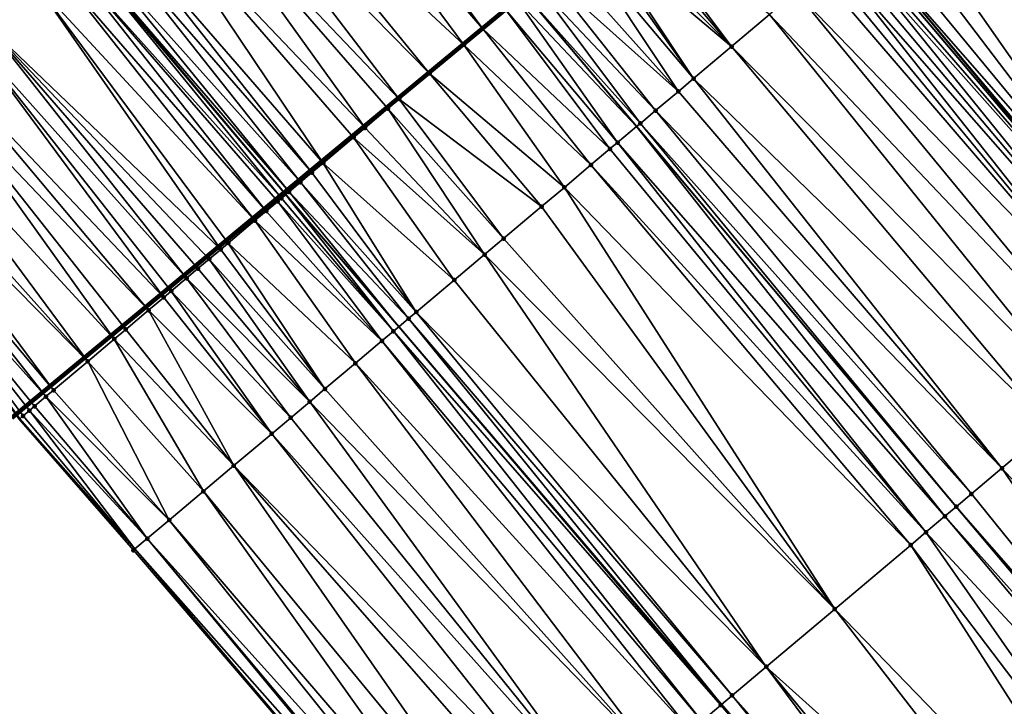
# Model space of a CAD drawing. Header units: feet. Extents: x 2004186 to 2014793, y 836912 to 864902.
# Tile 427 of 656: x 2008444 to 2008484, y 850700 to 850728. Entities that reach past the tile are written whole.
import ezdxf

# ---------------------------------------------------------------- set-up
doc = ezdxf.new("R2010")
doc.units = ezdxf.units.FT
doc.header["$LTSCALE"] = 100
doc.header["$MEASUREMENT"] = 0
for name, color, linetype, lineweight in [('EP_Travel Lane', 5, 'Continuous', 40), ('GPL_Skip Line', 2, 'Continuous', 40), ('Notes', 4, 'Continuous', 0), ('Road Shots', 4, 'Continuous', 200), ('Road X-Section', 30, 'Continuous', 13)]:
    doc.layers.add(name, color=color, linetype=linetype, lineweight=lineweight)
doc.layers.add('I-77 SB_MM21-27-Surface-Border', color=7, linetype='Continuous')
doc.layers.add('I-77 SB_MM21-27-Surface-TIN', color=7, linetype='Continuous')

msp = doc.modelspace()

# ---------------------------------------------------------------- linework, layer by layer
at = {"layer": 'EP_Travel Lane'}
for points in [[(2008568.118986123, 850623.7348410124, 429.1415845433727), (2008555.294258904, 850639.0818062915, 429.2037118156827), (2008542.469565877, 850654.4287306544, 429.2802921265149), (2008529.644889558, 850669.7756350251, 429.3639603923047), (2008516.753164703, 850685.055972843, 429.4279458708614), (2008503.828511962, 850700.3188224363, 429.4788442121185), (2008490.903844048, 850715.5816899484, 429.521387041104), (2008477.979187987, 850730.8445434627, 429.5704677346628), (2008473.453673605, 850736.190181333, 429.6158639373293), (2008465.086452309, 850746.137184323, 429.6567530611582), (2008452.212257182, 850761.4421049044, 429.7890533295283), (2008439.338012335, 850776.7470845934, 429.9015723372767), (2008426.463593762, 850792.0522708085, 429.9449646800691), (2008413.589155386, 850807.3574805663, 429.9805271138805), (2008400.714743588, 850822.6626587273, 430.0266444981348), (2008387.84048668, 850837.9676527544, 430.1343618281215), (2008374.966166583, 850853.2727219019, 430.2169492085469), (2008362.094942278, 850868.5743396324, 430.3061332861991), (2008349.220727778, 850883.879586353, 430.3722083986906), (2008336.346591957, 850899.1847395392, 430.4671783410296), (2008323.472519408, 850914.4898175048, 430.5854128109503), (2008310.598384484, 850929.7949696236, 430.6807183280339)], [(2008454.918006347, 850720.5859366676, 429.6400841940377), (2008446.558583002, 850730.539610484, 429.6601852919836), (2008433.699792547, 850745.8574395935, 429.8041870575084), (2008420.840905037, 850761.1753843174, 429.9095432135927), (2008407.981790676, 850776.4935992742, 429.9245869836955), (2008395.12271548, 850791.8117675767, 429.955176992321), (2008382.263734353, 850807.1298238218, 430.0232464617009), (2008369.404801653, 850822.4478223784, 430.1106108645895), (2008356.545910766, 850837.7657711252, 430.2146220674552), (2008343.670067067, 850853.0759544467, 430.3157493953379), (2008330.792895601, 850868.3787609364, 430.3733076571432), (2008317.915770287, 850883.6815125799, 430.4478280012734), (2008305.038722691, 850898.9841718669, 430.5508723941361), (2008292.161601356, 850914.2869187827, 430.6268479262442), (2008279.284497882, 850929.5896444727, 430.7093854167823)], [(2008527.697784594, 850615.8294340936, 428.97344328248), (2008514.753793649, 850631.0755985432, 429.0991337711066), (2008501.809581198, 850646.3220238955, 429.131915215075), (2008488.632730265, 850661.3927409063, 429.1752030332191), (2008475.369676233, 850676.3709451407, 429.190805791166), (2008462.106707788, 850691.3490527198, 429.2525368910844), (2008448.843834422, 850706.3270529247, 429.3657356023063), (2008444.203606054, 850711.5673458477, 429.394913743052)]]:
    msp.add_polyline3d(points, dxfattribs=at)
at = {"layer": 'GPL_Skip Line'}
for points in [[(2008559.222522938, 850616.2376480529, 429.309631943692), (2008546.335201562, 850631.5319010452, 429.3652963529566), (2008533.447902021, 850646.8261281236, 429.4301563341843), (2008520.560592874, 850662.1203666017, 429.4909709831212), (2008507.680393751, 850677.4203721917, 429.5933693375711), (2008494.802766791, 850692.7230310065, 429.5796667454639), (2008481.925319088, 850708.025476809, 429.6657487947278), (2008469.047878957, 850723.3279136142, 429.7560456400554), (2008464.539636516, 850728.6850811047, 429.7884022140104), (2008456.168581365, 850738.628806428, 429.8391217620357), (2008443.288512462, 850753.9286539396, 429.9965433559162), (2008430.408320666, 850769.228647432, 430.1051054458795), (2008417.527927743, 850784.5288798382, 430.1337043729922), (2008404.647548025, 850799.8290965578, 430.1675532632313), (2008391.767224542, 850815.1292464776, 430.2237599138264), (2008378.886953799, 850830.429333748, 430.3009351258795), (2008366.006698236, 850845.7294029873, 430.3841450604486), (2008353.131042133, 850861.0333499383, 430.4661704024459), (2008340.256818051, 850876.3386080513, 430.5287249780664), (2008327.38275673, 850891.6436726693, 430.6510746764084), (2008314.508658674, 850906.948780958, 430.7599288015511), (2008301.634466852, 850922.2540007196, 430.8343349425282), (2008288.760262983, 850937.5592348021, 430.9043157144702)], [(2008537.109924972, 850623.7591849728, 429.2130832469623), (2008524.264419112, 850639.0886550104, 429.2724444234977), (2008511.418972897, 850654.4180538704, 429.3569865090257), (2008498.460989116, 850669.662586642, 429.4265368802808), (2008485.462920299, 850684.863777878, 429.4436608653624), (2008472.464926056, 850700.0648818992, 429.5018504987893), (2008459.466996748, 850715.2659099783, 429.5958897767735), (2008454.918006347, 850720.5859366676, 429.6400841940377)]]:
    msp.add_polyline3d(points, dxfattribs=at)
at = {"layer": 'I-77 SB_MM21-27-Surface-Border', "color": 3, "linetype": 'ByBlock', "lineweight": -2}
for points in [[(2008313.265456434, 850932.0397088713, 430.4462198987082), (2008325.680614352, 850916.3481111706, 430.4180374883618), (2008337.942627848, 850900.5278790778, 430.3563393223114), (2008351.581735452, 850885.8667898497, 430.1532137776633), (2008364.149939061, 850870.3039439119, 430.1222538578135), (2008377.327920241, 850855.2619752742, 430.015648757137), (2008389.749330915, 850839.5753036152, 429.9965065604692), (2008402.629557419, 850824.2752688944, 429.9017488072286), (2008415.509854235, 850808.9751506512, 429.8349345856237), (2008428.84914825, 850794.0614539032, 429.7645857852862), (2008441.270611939, 850778.3747192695, 429.7665534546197), (2008453.844923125, 850762.8169718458, 429.7070570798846), (2008467.183865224, 850747.9036931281, 429.4968168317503), (2008475.55493039, 850737.959955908, 429.4500846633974), (2008479.759126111, 850732.3428559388, 429.4488684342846), (2008491.259615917, 850715.881105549, 429.5149833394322), (2008505.667329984, 850701.8664038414, 429.4340807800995), (2008516.843473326, 850685.1319749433, 429.4266296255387), (2008530.043520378, 850670.1115403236, 429.3620999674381), (2008542.884883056, 850654.7786933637, 429.2790402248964), (2008555.722484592, 850639.4426681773, 429.1978654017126), (2008568.178277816, 850623.78480283, 429.1413460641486)], [(2008527.59071015, 850615.7392246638, 428.9704999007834), (2008514.600691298, 850630.946596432, 429.0979360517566), (2008501.664380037, 850646.1996936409, 429.1277883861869), (2008488.226903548, 850661.0512531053, 429.1677871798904), (2008474.878458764, 850675.9575898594, 429.1857798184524), (2008461.798098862, 850691.0893898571, 429.2414532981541), (2008448.780580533, 850706.2738255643, 429.3650213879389), (2008444.182241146, 850711.5493623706, 429.3944395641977), (2008436.583452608, 850722.1429721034, 429.4927287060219), (2008425.998481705, 850739.3747940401, 429.6771073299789), (2008416.484405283, 850757.5083837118, 429.8139452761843), (2008405.593145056, 850774.4829372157, 429.8849395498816), (2008392.55973734, 850789.6543811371, 429.9084286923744), (2008379.679431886, 850804.9545096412, 429.9717970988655), (2008366.95222463, 850820.3833275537, 430.0734191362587), (2008354.225158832, 850835.8119774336, 430.2312749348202), (2008342.110780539, 850851.7643783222, 430.3087367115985), (2008330.001785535, 850867.7133945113, 430.3576592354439), (2008317.145100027, 850883.033301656, 430.4390062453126), (2008303.488193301, 850897.6800516, 430.5276311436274), (2008290.613956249, 850912.9853251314, 430.585426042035), (2008277.739760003, 850928.2905501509, 430.6582145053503)]]:
    msp.add_polyline3d(points, dxfattribs=at)
at = {"layer": 'I-77 SB_MM21-27-Surface-TIN', "color": 128, "linetype": 'ByBlock', "lineweight": -2}
for points in [[(2008431.353862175, 850743.8825540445, 429.8003826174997), (2008442.85685769, 850727.4235392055, 429.6209882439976), (2008444.845969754, 850729.0978848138, 429.6551447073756)], [(2008462.856572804, 850727.2682901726, 429.771868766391), (2008455.09755422, 850737.7271962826, 429.8339279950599), (2008454.332497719, 850737.0832331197, 429.8154634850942)], [(2008463.774624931, 850728.0410645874, 429.7877947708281), (2008455.09755422, 850737.7271962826, 429.8339279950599), (2008462.856572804, 850727.2682901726, 429.771868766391)], [(2008462.091515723, 850726.624327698, 429.7531734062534), (2008454.332497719, 850737.0832331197, 429.8154634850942), (2008452.496357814, 850735.5377266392, 429.7694381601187)], [(2008462.856572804, 850727.2682901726, 429.771868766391), (2008454.332497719, 850737.0832331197, 429.8154634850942), (2008462.091515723, 850726.624327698, 429.7531734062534)], [(2008460.714437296, 850725.4651663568, 429.7291902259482), (2008452.496357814, 850735.5377266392, 429.7694381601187), (2008451.578297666, 850734.7649617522, 429.7503235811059)], [(2008462.091515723, 850726.624327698, 429.7531734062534), (2008452.496357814, 850735.5377266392, 429.7694381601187), (2008460.714437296, 850725.4651663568, 429.7291902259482)], [(2008459.49036811, 850724.4348000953, 429.7080810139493), (2008451.578297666, 850734.7649617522, 429.7503235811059), (2008450.50722286, 850733.863408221, 429.7261812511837)], [(2008460.714437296, 850725.4651663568, 429.7291902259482), (2008451.578297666, 850734.7649617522, 429.7503235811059), (2008459.49036811, 850724.4348000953, 429.7080810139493)], [(2008458.113298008, 850723.2756288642, 429.6874079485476), (2008450.50722286, 850733.863408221, 429.7261812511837), (2008449.130136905, 850732.7042558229, 429.6992055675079)], [(2008459.49036811, 850724.4348000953, 429.7080810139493), (2008450.50722286, 850733.863408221, 429.7261812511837), (2008459.031339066, 850724.0484164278, 429.6989331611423)], [(2008459.031339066, 850724.0484164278, 429.6989331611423), (2008450.50722286, 850733.863408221, 429.7261812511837), (2008458.113298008, 850723.2756288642, 429.6874079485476)], [(2008456.430183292, 850721.8588985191, 429.6505961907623), (2008449.130136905, 850732.7042558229, 429.6992055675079), (2008447.906077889, 850731.6738774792, 429.6821408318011)], [(2008458.113298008, 850723.2756288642, 429.6874079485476), (2008449.130136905, 850732.7042558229, 429.6992055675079), (2008457.654258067, 850722.8892581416, 429.6739274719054)], [(2008457.654258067, 850722.8892581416, 429.6739274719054), (2008449.130136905, 850732.7042558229, 429.6992055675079), (2008456.430183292, 850721.8588985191, 429.6505961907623)], [(2008491.259615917, 850715.881105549, 429.5149833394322), (2008479.759126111, 850732.3428559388, 429.4488684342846), (2008479.147100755, 850731.827661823, 429.4919772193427)], [(2008468.670506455, 850732.1629991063, 429.7151010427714), (2008468.364507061, 850731.9053862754, 429.7169412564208), (2008472.873400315, 850726.5474456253, 429.6886156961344)], [(2008468.670506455, 850732.1629991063, 429.7151010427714), (2008472.873400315, 850726.5474456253, 429.6886156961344), (2008474.403623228, 850727.8352413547, 429.6696425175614)], [(2008455.971170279, 850721.4724958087, 429.6478219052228), (2008447.906077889, 850731.6738774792, 429.6821408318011), (2008447.447050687, 850731.2874916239, 429.673725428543)], [(2008456.430183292, 850721.8588985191, 429.6505961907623), (2008447.906077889, 850731.6738774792, 429.6821408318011), (2008455.971170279, 850721.4724958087, 429.6478219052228)], [(2008467.905523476, 850731.5189486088, 429.7258666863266), (2008467.446532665, 850731.1325195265, 429.7319190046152), (2008472.873400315, 850726.5474456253, 429.6886156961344)], [(2008468.364507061, 850731.9053862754, 429.7169412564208), (2008467.905523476, 850731.5189486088, 429.7258666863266), (2008472.873400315, 850726.5474456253, 429.6886156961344)], [(2008491.259615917, 850715.881105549, 429.5149833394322), (2008479.147100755, 850731.827661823, 429.4919772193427), (2008478.535079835, 850731.3124624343, 429.5375562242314)], [(2008455.51213986, 850721.0861137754, 429.638127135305), (2008447.447050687, 850731.2874916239, 429.673725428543), (2008446.835011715, 850730.7723136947, 429.6614301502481)], [(2008455.971170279, 850721.4724958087, 429.6478219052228), (2008447.447050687, 850731.2874916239, 429.673725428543), (2008455.51213986, 850721.0861137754, 429.638127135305)], [(2008467.446532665, 850731.1325195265, 429.7319190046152), (2008467.29354059, 850731.0037040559, 429.7358698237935), (2008471.343175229, 850725.259652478, 429.7063793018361)], [(2008467.446532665, 850731.1325195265, 429.7319190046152), (2008471.343175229, 850725.259652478, 429.7063793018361), (2008472.873400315, 850726.5474456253, 429.6886156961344)], [(2008491.259615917, 850715.881105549, 429.5149833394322), (2008478.535079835, 850731.3124624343, 429.5375562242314), (2008478.076049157, 850730.9260807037, 429.5633968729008)], [(2008455.053129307, 850720.6997081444, 429.6363303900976), (2008446.835011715, 850730.7723136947, 429.6614301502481), (2008446.558583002, 850730.539610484, 429.6601852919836)], [(2008455.51213986, 850721.0861137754, 429.638127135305), (2008446.835011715, 850730.7723136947, 429.6614301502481), (2008455.053129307, 850720.6997081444, 429.6363303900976)], [(2008467.29354059, 850731.0037040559, 429.7358698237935), (2008466.834551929, 850730.6172724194, 429.7427770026), (2008471.343175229, 850725.259652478, 429.7063793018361)], [(2008477.770037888, 850730.6684819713, 429.5857356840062), (2008490.903844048, 850715.5816899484, 429.521387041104), (2008477.979187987, 850730.8445434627, 429.5704677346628)], [(2008478.076049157, 850730.9260807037, 429.5633968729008), (2008477.979187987, 850730.8445434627, 429.5704677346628), (2008490.903844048, 850715.5816899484, 429.521387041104)], [(2008490.953575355, 850715.6235416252, 429.5210159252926), (2008478.076049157, 850730.9260807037, 429.5633968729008), (2008490.903844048, 850715.5816899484, 429.521387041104)], [(2008491.259615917, 850715.881105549, 429.5149833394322), (2008478.076049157, 850730.9260807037, 429.5633968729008), (2008490.953575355, 850715.6235416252, 429.5210159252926)], [(2008454.747146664, 850720.4420754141, 429.6448307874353), (2008446.529004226, 850730.5147104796, 429.6600520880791), (2008446.070018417, 850730.1282754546, 429.6680936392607)], [(2008446.529004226, 850730.5147104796, 429.6600520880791), (2008454.918006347, 850720.5859366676, 429.6400841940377), (2008446.558583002, 850730.539610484, 429.6601852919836)], [(2008454.747146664, 850720.4420754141, 429.6448307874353), (2008454.918006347, 850720.5859366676, 429.6400841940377), (2008446.529004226, 850730.5147104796, 429.6600520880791)], [(2008455.053129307, 850720.6997081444, 429.6363303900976), (2008446.558583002, 850730.539610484, 429.6601852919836), (2008454.918006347, 850720.5859366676, 429.6400841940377)], [(2008466.834551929, 850730.6172724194, 429.7427770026), (2008466.069590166, 850729.9731967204, 429.7619774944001), (2008470.731090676, 850724.7445287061, 429.7165358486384)], [(2008466.834551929, 850730.6172724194, 429.7427770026), (2008470.731090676, 850724.7445287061, 429.7165358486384), (2008471.343175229, 850725.259652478, 429.7063793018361)], [(2008490.188457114, 850714.9796518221, 429.526725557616), (2008477.617027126, 850730.5396886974, 429.5940511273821), (2008477.310988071, 850730.2821229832, 429.6009226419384)], [(2008477.770037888, 850730.6684819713, 429.5857356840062), (2008477.617027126, 850730.5396886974, 429.5940511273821), (2008490.903844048, 850715.5816899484, 429.521387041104)], [(2008490.188457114, 850714.9796518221, 429.526725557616), (2008490.903844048, 850715.5816899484, 429.521387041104), (2008477.617027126, 850730.5396886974, 429.5940511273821)], [(2008454.135125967, 850719.926875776, 429.6398011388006), (2008446.070018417, 850730.1282754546, 429.6680936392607), (2008445.611008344, 850729.7418692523, 429.6664883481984)], [(2008454.747146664, 850720.4420754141, 429.6448307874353), (2008446.070018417, 850730.1282754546, 429.6680936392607), (2008454.594146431, 850720.3132696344, 429.6455381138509)], [(2008454.594146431, 850720.3132696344, 429.6455381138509), (2008446.070018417, 850730.1282754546, 429.6680936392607), (2008454.135125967, 850719.926875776, 429.6398011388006)], [(2008466.069590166, 850729.9731967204, 429.7619774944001), (2008465.45762192, 850729.4579347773, 429.7778010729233), (2008470.731090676, 850724.7445287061, 429.7165358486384)], [(2008489.423353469, 850714.3357446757, 429.5405596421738), (2008477.00494995, 850730.0245561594, 429.6083139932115), (2008476.698921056, 850729.76697837, 429.6208420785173)], [(2008490.188457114, 850714.9796518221, 429.526725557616), (2008477.310988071, 850730.2821229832, 429.6009226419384), (2008477.00494995, 850730.0245561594, 429.6083139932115)], [(2008490.188457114, 850714.9796518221, 429.526725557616), (2008477.00494995, 850730.0245561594, 429.6083139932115), (2008489.423353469, 850714.3357446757, 429.5405596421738)], [(2008453.676091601, 850719.5404984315, 429.6285370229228), (2008445.611008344, 850729.7418692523, 429.6664883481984), (2008444.845969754, 850729.0978848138, 429.6551447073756)], [(2008454.135125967, 850719.926875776, 429.6398011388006), (2008445.611008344, 850729.7418692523, 429.6664883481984), (2008453.676091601, 850719.5404984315, 429.6285370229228)], [(2008489.423353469, 850714.3357446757, 429.5405596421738), (2008476.698921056, 850729.76697837, 429.6208420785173), (2008476.392886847, 850729.5094068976, 429.6304110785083)], [(2008465.45762192, 850729.4579347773, 429.7778010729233), (2008464.998642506, 850729.0714921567, 429.7883845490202), (2008469.812984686, 850723.9718182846, 429.7433708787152)], [(2008465.45762192, 850729.4579347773, 429.7778010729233), (2008469.812984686, 850723.9718182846, 429.7433708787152), (2008470.731090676, 850724.7445287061, 429.7165358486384)], [(2008489.423353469, 850714.3357446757, 429.5405596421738), (2008476.392886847, 850729.5094068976, 429.6304110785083), (2008475.474770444, 850728.7367088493, 429.6514500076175)], [(2008452.299013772, 850718.3813363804, 429.6047914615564), (2008444.845969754, 850729.0978848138, 429.6551447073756), (2008442.85685769, 850727.4235392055, 429.6209882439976)], [(2008453.676091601, 850719.5404984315, 429.6285370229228), (2008444.845969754, 850729.0978848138, 429.6551447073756), (2008452.605039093, 850718.6389184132, 429.6132592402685)], [(2008452.605039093, 850718.6389184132, 429.6132592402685), (2008444.845969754, 850729.0978848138, 429.6551447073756), (2008452.299013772, 850718.3813363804, 429.6047914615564)], [(2008464.998642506, 850729.0714921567, 429.7883845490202), (2008464.539636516, 850728.6850811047, 429.7884022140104), (2008469.200902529, 850723.4566916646, 429.7548614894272)], [(2008464.998642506, 850729.0714921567, 429.7883845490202), (2008469.200902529, 850723.4566916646, 429.7548614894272), (2008469.812984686, 850723.9718182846, 429.7433708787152)], [(2008464.233632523, 850728.4274737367, 429.7884139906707), (2008463.774624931, 850728.0410645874, 429.7877947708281), (2008468.282761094, 850722.6840233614, 429.7619663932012)], [(2008464.233632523, 850728.4274737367, 429.7884139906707), (2008469.047878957, 850723.3279136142, 429.7560456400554), (2008464.539636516, 850728.6850811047, 429.7884022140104)], [(2008464.233632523, 850728.4274737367, 429.7884139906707), (2008468.282761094, 850722.6840233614, 429.7619663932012), (2008469.047878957, 850723.3279136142, 429.7560456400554)], [(2008469.200902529, 850723.4566916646, 429.7548614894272), (2008464.539636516, 850728.6850811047, 429.7884022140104), (2008469.047878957, 850723.3279136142, 429.7560456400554)], [(2008488.199183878, 850713.3054977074, 429.5606020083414), (2008475.474770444, 850728.7367088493, 429.6514500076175), (2008474.403623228, 850727.8352413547, 429.6696425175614)], [(2008489.423353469, 850714.3357446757, 429.5405596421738), (2008475.474770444, 850728.7367088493, 429.6514500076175), (2008488.199183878, 850713.3054977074, 429.5606020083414)], [(2008463.774624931, 850728.0410645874, 429.7877947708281), (2008462.856572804, 850727.2682901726, 429.771868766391), (2008467.976705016, 850722.426477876, 429.7593618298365)], [(2008463.774624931, 850728.0410645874, 429.7877947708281), (2008467.976705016, 850722.426477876, 429.7593618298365), (2008468.282761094, 850722.6840233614, 429.7619663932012)], [(2008486.975026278, 850712.2752364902, 429.5873193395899), (2008474.403623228, 850727.8352413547, 429.6696425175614), (2008472.873400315, 850726.5474456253, 429.6886156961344)], [(2008488.199183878, 850713.3054977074, 429.5606020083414), (2008474.403623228, 850727.8352413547, 429.6696425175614), (2008486.975026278, 850712.2752364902, 429.5873193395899)], [(2008450.92191942, 850717.2221939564, 429.5744768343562), (2008442.85685769, 850727.4235392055, 429.6209882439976), (2008442.244808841, 850726.9083730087, 429.604766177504)], [(2008452.299013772, 850718.3813363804, 429.6047914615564), (2008442.85685769, 850727.4235392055, 429.6209882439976), (2008451.839988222, 850717.9949485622, 429.5970327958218)], [(2008451.839988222, 850717.9949485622, 429.5970327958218), (2008442.85685769, 850727.4235392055, 429.6209882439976), (2008451.380950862, 850717.6085747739, 429.5845785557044)], [(2008451.380950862, 850717.6085747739, 429.5845785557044), (2008442.85685769, 850727.4235392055, 429.6209882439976), (2008450.92191942, 850717.2221939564, 429.5744768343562)], [(2008462.856572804, 850727.2682901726, 429.771868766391), (2008462.091515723, 850726.624327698, 429.7531734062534), (2008467.211551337, 850721.7826301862, 429.7453443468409)], [(2008462.856572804, 850727.2682901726, 429.771868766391), (2008467.211551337, 850721.7826301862, 429.7453443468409), (2008467.976705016, 850722.426477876, 429.7593618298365)], [(2008450.003849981, 850716.4494401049, 429.5516682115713), (2008442.244808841, 850726.9083730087, 429.604766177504), (2008441.020730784, 850725.8780172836, 429.5801310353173)], [(2008450.92191942, 850717.2221939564, 429.5744768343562), (2008442.244808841, 850726.9083730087, 429.604766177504), (2008450.30987755, 850716.7070194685, 429.5610293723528)], [(2008450.30987755, 850716.7070194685, 429.5610293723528), (2008442.244808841, 850726.9083730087, 429.604766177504), (2008450.003849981, 850716.4494401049, 429.5516682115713)], [(2008462.091515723, 850726.624327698, 429.7531734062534), (2008460.714437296, 850725.4651663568, 429.7291902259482), (2008466.140323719, 850720.8812582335, 429.7187805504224)], [(2008462.091515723, 850726.624327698, 429.7531734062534), (2008466.140323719, 850720.8812582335, 429.7187805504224), (2008467.211551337, 850721.7826301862, 429.7453443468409)], [(2008485.75085399, 850711.2449927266, 429.6058605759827), (2008472.873400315, 850726.5474456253, 429.6886156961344), (2008471.343175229, 850725.259652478, 429.7063793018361)], [(2008486.975026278, 850712.2752364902, 429.5873193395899), (2008472.873400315, 850726.5474456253, 429.6886156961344), (2008485.75085399, 850711.2449927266, 429.6058605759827)], [(2008449.391799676, 850715.9342756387, 429.534866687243), (2008441.020730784, 850725.8780172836, 429.5801310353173), (2008440.408694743, 850725.3628358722, 429.5690012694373)], [(2008450.003849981, 850716.4494401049, 429.5516682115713), (2008441.020730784, 850725.8780172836, 429.5801310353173), (2008449.391799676, 850715.9342756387, 429.534866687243)], [(2008448.014663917, 850714.7751824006, 429.4880896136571), (2008440.408694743, 850725.3628358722, 429.5690012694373), (2008439.184624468, 850724.3324709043, 429.5474597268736)], [(2008449.391799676, 850715.9342756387, 429.534866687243), (2008440.408694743, 850725.3628358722, 429.5690012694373), (2008448.473698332, 850715.1615596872, 429.499373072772)], [(2008448.473698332, 850715.1615596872, 429.499373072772), (2008440.408694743, 850725.3628358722, 429.5690012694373), (2008448.014663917, 850714.7751824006, 429.4880896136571)], [(2008460.714437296, 850725.4651663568, 429.7291902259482), (2008459.49036811, 850724.4348000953, 429.7080810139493), (2008465.222134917, 850720.1086462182, 429.6995176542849)], [(2008460.714437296, 850725.4651663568, 429.7291902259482), (2008465.222134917, 850720.1086462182, 429.6995176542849), (2008466.140323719, 850720.8812582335, 429.7187805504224)], [(2008471.343175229, 850725.259652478, 429.7063793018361), (2008470.731090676, 850724.7445287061, 429.7165358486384), (2008483.761565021, 850709.5708573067, 429.6309794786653)], [(2008485.75085399, 850711.2449927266, 429.6058605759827), (2008471.343175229, 850725.259652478, 429.7063793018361), (2008483.761565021, 850709.5708573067, 429.6309794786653)], [(2008459.49036811, 850724.4348000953, 429.7080810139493), (2008459.031339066, 850724.0484164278, 429.6989331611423), (2008463.691833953, 850718.8209432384, 429.6750425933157)], [(2008459.49036811, 850724.4348000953, 429.7080810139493), (2008463.691833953, 850718.8209432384, 429.6750425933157), (2008465.222134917, 850720.1086462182, 429.6995176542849)], [(2008470.731090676, 850724.7445287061, 429.7165358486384), (2008469.812984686, 850723.9718182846, 429.7433708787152), (2008483.761565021, 850709.5708573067, 429.6309794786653)], [(2008446.943588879, 850713.873629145, 429.4638544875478), (2008439.184624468, 850724.3324709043, 429.5474597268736), (2008438.266558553, 850723.5597128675, 429.5260524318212)], [(2008448.014663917, 850714.7751824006, 429.4880896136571), (2008439.184624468, 850724.3324709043, 429.5474597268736), (2008446.943588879, 850713.873629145, 429.4638544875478)], [(2008459.031339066, 850724.0484164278, 429.6989331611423), (2008458.113298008, 850723.2756288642, 429.6874079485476), (2008462.926672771, 850718.1771044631, 429.6568489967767)], [(2008459.031339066, 850724.0484164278, 429.6989331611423), (2008462.926672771, 850718.1771044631, 429.6568489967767), (2008463.691833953, 850718.8209432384, 429.6750425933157)], [(2008469.812984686, 850723.9718182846, 429.7433708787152), (2008469.200902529, 850723.4566916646, 429.7548614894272), (2008482.537404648, 850708.5405993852, 429.6561529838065)], [(2008469.812984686, 850723.9718182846, 429.7433708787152), (2008482.537404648, 850708.5405993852, 429.6561529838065), (2008483.761565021, 850709.5708573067, 429.6309794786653)], [(2008446.943588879, 850713.873629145, 429.4638544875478), (2008438.266558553, 850723.5597128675, 429.5260524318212), (2008437.807529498, 850723.1733292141, 429.5169000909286)], [(2008458.113298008, 850723.2756288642, 429.6874079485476), (2008457.654258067, 850722.8892581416, 429.6739274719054), (2008462.926672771, 850718.1771044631, 429.6568489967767)], [(2008468.282761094, 850722.6840233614, 429.7619663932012), (2008481.466244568, 850707.6391471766, 429.667183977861), (2008469.047878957, 850723.3279136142, 429.7560456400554)], [(2008469.200902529, 850723.4566916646, 429.7548614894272), (2008469.047878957, 850723.3279136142, 429.7560456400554), (2008481.925319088, 850708.025476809, 429.6657487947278)], [(2008481.466244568, 850707.6391471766, 429.667183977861), (2008481.925319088, 850708.025476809, 429.6657487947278), (2008469.047878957, 850723.3279136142, 429.7560456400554)], [(2008469.200902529, 850723.4566916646, 429.7548614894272), (2008481.925319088, 850708.025476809, 429.6657487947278), (2008482.537404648, 850708.5405993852, 429.6561529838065)], [(2008445.566467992, 850712.7145182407, 429.4229902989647), (2008437.807529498, 850723.1733292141, 429.5169000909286), (2008437.195481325, 850722.6581622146, 429.5009467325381)], [(2008446.943588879, 850713.873629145, 429.4638544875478), (2008437.807529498, 850723.1733292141, 429.5169000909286), (2008445.566467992, 850712.7145182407, 429.4229902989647)], [(2008457.654258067, 850722.8892581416, 429.6739274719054), (2008456.430183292, 850721.8588985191, 429.6505961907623), (2008461.702417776, 850717.1469589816, 429.6293511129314)], [(2008457.654258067, 850722.8892581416, 429.6739274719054), (2008461.702417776, 850717.1469589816, 429.6293511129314), (2008462.926672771, 850718.1771044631, 429.6568489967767)], [(2008445.260452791, 850712.4569241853, 429.4185463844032), (2008437.195481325, 850722.6581622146, 429.5009467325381), (2008436.583452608, 850722.1429721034, 429.4927287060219)], [(2008445.566467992, 850712.7145182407, 429.4229902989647), (2008437.195481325, 850722.6581622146, 429.5009467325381), (2008445.260452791, 850712.4569241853, 429.4185463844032)], [(2008467.976705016, 850722.426477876, 429.7593618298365), (2008467.211551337, 850721.7826301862, 429.7453443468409), (2008480.701108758, 850706.995278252, 429.6631130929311)], [(2008468.282761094, 850722.6840233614, 429.7619663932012), (2008467.976705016, 850722.426477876, 429.7593618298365), (2008480.701108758, 850706.995278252, 429.6631130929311)], [(2008468.282761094, 850722.6840233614, 429.7619663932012), (2008480.701108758, 850706.995278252, 429.6631130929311), (2008481.466244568, 850707.6391471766, 429.667183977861)], [(2008444.182241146, 850711.5493623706, 429.3944395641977), (2008444.203606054, 850711.5673458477, 429.394913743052), (2008436.583452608, 850722.1429721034, 429.4927287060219)], [(2008444.340165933, 850711.682292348, 429.3979445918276), (2008436.583452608, 850722.1429721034, 429.4927287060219), (2008444.203606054, 850711.5673458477, 429.394913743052)], [(2008444.594273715, 850711.8961824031, 429.4035843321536), (2008436.583452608, 850722.1429721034, 429.4927287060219), (2008444.340165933, 850711.682292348, 429.3979445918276)], [(2008444.801424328, 850712.0705398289, 429.409629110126), (2008436.583452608, 850722.1429721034, 429.4927287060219), (2008444.594273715, 850711.8961824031, 429.4035843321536)], [(2008445.260452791, 850712.4569241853, 429.4185463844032), (2008436.583452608, 850722.1429721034, 429.4927287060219), (2008444.801424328, 850712.0705398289, 429.409629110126)], [(2008456.430183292, 850721.8588985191, 429.6505961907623), (2008455.971170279, 850721.4724958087, 429.6478219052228), (2008460.172101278, 850715.8592744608, 429.5962290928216)], [(2008456.430183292, 850721.8588985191, 429.6505961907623), (2008460.172101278, 850715.8592744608, 429.5962290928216), (2008461.702417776, 850717.1469589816, 429.6293511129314)], [(2008467.211551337, 850721.7826301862, 429.7453443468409), (2008466.140323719, 850720.8812582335, 429.7187805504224), (2008480.088991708, 850706.4801930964, 429.6551794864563)], [(2008467.211551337, 850721.7826301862, 429.7453443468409), (2008480.088991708, 850706.4801930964, 429.6551794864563), (2008480.701108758, 850706.995278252, 429.6631130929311)], [(2008455.971170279, 850721.4724958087, 429.6478219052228), (2008455.51213986, 850721.0861137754, 429.638127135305), (2008460.172101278, 850715.8592744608, 429.5962290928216)], [(2008455.51213986, 850721.0861137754, 429.638127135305), (2008455.053129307, 850720.6997081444, 429.6363303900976), (2008459.866045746, 850715.6017283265, 429.5939285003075)], [(2008455.51213986, 850721.0861137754, 429.638127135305), (2008459.866045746, 850715.6017283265, 429.5939285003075), (2008460.172101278, 850715.8592744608, 429.5962290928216)], [(2008466.140323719, 850720.8812582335, 429.7187805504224), (2008465.222134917, 850720.1086462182, 429.6995176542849), (2008477.028360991, 850703.9048213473, 429.5902016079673)], [(2008466.140323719, 850720.8812582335, 429.7187805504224), (2008477.028360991, 850703.9048213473, 429.5902016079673), (2008480.088991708, 850706.4801930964, 429.6551794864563)], [(2008454.747146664, 850720.4420754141, 429.6448307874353), (2008454.594146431, 850720.3132696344, 429.6455381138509), (2008459.253948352, 850715.0866198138, 429.5969368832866)], [(2008454.747146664, 850720.4420754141, 429.6448307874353), (2008459.253948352, 850715.0866198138, 429.5969368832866), (2008454.918006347, 850720.5859366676, 429.6400841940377)], [(2008455.053129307, 850720.6997081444, 429.6363303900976), (2008454.918006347, 850720.5859366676, 429.6400841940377), (2008459.466996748, 850715.2659099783, 429.5958897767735)], [(2008459.253948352, 850715.0866198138, 429.5969368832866), (2008459.466996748, 850715.2659099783, 429.5958897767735), (2008454.918006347, 850720.5859366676, 429.6400841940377)], [(2008455.053129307, 850720.6997081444, 429.6363303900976), (2008459.466996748, 850715.2659099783, 429.5958897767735), (2008459.866045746, 850715.6017283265, 429.5939285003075)], [(2008454.594146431, 850720.3132696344, 429.6455381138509), (2008454.135125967, 850719.926875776, 429.6398011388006), (2008458.794871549, 850714.7002928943, 429.5971016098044)], [(2008454.594146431, 850720.3132696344, 429.6455381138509), (2008458.794871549, 850714.7002928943, 429.5971016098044), (2008459.253948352, 850715.0866198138, 429.5969368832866)], [(2008465.222134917, 850720.1086462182, 429.6995176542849), (2008463.691833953, 850718.8209432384, 429.6750425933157), (2008477.028360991, 850703.9048213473, 429.5902016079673)], [(2008454.135125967, 850719.926875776, 429.6398011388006), (2008453.676091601, 850719.5404984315, 429.6285370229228), (2008458.794871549, 850714.7002928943, 429.5971016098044)], [(2008453.676091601, 850719.5404984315, 429.6285370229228), (2008452.605039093, 850718.6389184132, 429.6132592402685), (2008457.723666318, 850713.7988943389, 429.5829996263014)], [(2008453.676091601, 850719.5404984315, 429.6285370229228), (2008457.723666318, 850713.7988943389, 429.5829996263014), (2008458.794871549, 850714.7002928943, 429.5971016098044)], [(2008452.605039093, 850718.6389184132, 429.6132592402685), (2008452.299013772, 850718.3813363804, 429.6047914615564), (2008456.499420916, 850712.7687374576, 429.5608419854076)], [(2008452.605039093, 850718.6389184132, 429.6132592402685), (2008456.499420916, 850712.7687374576, 429.5608419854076), (2008457.723666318, 850713.7988943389, 429.5829996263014)], [(2008463.691833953, 850718.8209432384, 429.6750425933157), (2008462.926672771, 850718.1771044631, 429.6568489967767), (2008477.028360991, 850703.9048213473, 429.5902016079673)], [(2008452.299013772, 850718.3813363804, 429.6047914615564), (2008451.839988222, 850717.9949485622, 429.5970327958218), (2008456.499420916, 850712.7687374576, 429.5608419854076)], [(2008462.926672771, 850718.1771044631, 429.6568489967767), (2008461.702417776, 850717.1469589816, 429.6293511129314), (2008474.273802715, 850701.5869756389, 429.5369372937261)], [(2008462.926672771, 850718.1771044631, 429.6568489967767), (2008474.273802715, 850701.5869756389, 429.5369372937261), (2008477.028360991, 850703.9048213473, 429.5902016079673)], [(2008451.839988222, 850717.9949485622, 429.5970327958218), (2008451.380950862, 850717.6085747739, 429.5845785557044), (2008455.88728818, 850712.253670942, 429.5441768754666)], [(2008451.839988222, 850717.9949485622, 429.5970327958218), (2008455.88728818, 850712.253670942, 429.5441768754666), (2008456.499420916, 850712.7687374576, 429.5608419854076)], [(2008451.380950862, 850717.6085747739, 429.5845785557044), (2008450.92191942, 850717.2221939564, 429.5744768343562), (2008455.88728818, 850712.253670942, 429.5441768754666)], [(2008450.92191942, 850717.2221939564, 429.5744768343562), (2008450.30987755, 850716.7070194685, 429.5610293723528), (2008455.122124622, 850711.6098349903, 429.5246605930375)], [(2008450.92191942, 850717.2221939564, 429.5744768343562), (2008455.122124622, 850711.6098349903, 429.5246605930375), (2008455.88728818, 850712.253670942, 429.5441768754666)], [(2008461.702417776, 850717.1469589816, 429.6293511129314), (2008460.172101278, 850715.8592744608, 429.5962290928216), (2008474.273802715, 850701.5869756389, 429.5369372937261)], [(2008450.003849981, 850716.4494401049, 429.5516682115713), (2008449.391799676, 850715.9342756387, 429.534866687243), (2008454.356955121, 850710.9660061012, 429.5018358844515)], [(2008450.30987755, 850716.7070194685, 429.5610293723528), (2008450.003849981, 850716.4494401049, 429.5516682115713), (2008454.356955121, 850710.9660061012, 429.5018358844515)], [(2008450.30987755, 850716.7070194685, 429.5610293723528), (2008454.356955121, 850710.9660061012, 429.5018358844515), (2008455.122124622, 850711.6098349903, 429.5246605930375)], [(2008449.391799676, 850715.9342756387, 429.534866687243), (2008448.473698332, 850715.1615596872, 429.499373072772), (2008452.826627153, 850709.6783352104, 429.4623288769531)], [(2008449.391799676, 850715.9342756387, 429.534866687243), (2008452.826627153, 850709.6783352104, 429.4623288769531), (2008454.356955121, 850710.9660061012, 429.5018358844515)], [(2008460.172101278, 850715.8592744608, 429.5962290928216), (2008459.866045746, 850715.6017283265, 429.5939285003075), (2008472.896519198, 850700.4280579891, 429.507867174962)], [(2008460.172101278, 850715.8592744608, 429.5962290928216), (2008472.896519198, 850700.4280579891, 429.507867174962), (2008474.273802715, 850701.5869756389, 429.5369372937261)], [(2008459.253948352, 850715.0866198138, 429.5969368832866), (2008472.437430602, 850700.0417450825, 429.5014671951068), (2008459.466996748, 850715.2659099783, 429.5958897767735)], [(2008459.866045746, 850715.6017283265, 429.5939285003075), (2008459.466996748, 850715.2659099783, 429.5958897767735), (2008472.464926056, 850700.0648818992, 429.5018504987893)], [(2008472.437430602, 850700.0417450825, 429.5014671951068), (2008472.464926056, 850700.0648818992, 429.5018504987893), (2008459.466996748, 850715.2659099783, 429.5958897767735)], [(2008459.866045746, 850715.6017283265, 429.5939285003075), (2008472.464926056, 850700.0648818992, 429.5018504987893), (2008472.896519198, 850700.4280579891, 429.507867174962)], [(2008448.473698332, 850715.1615596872, 429.499373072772), (2008448.014663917, 850714.7751824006, 429.4880896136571), (2008452.826627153, 850709.6783352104, 429.4623288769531)], [(2008459.253948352, 850715.0866198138, 429.5969368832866), (2008458.794871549, 850714.7002928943, 429.5971016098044), (2008471.672302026, 850699.3978675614, 429.5014233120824)], [(2008459.253948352, 850715.0866198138, 429.5969368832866), (2008471.672302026, 850699.3978675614, 429.5014233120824), (2008472.437430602, 850700.0417450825, 429.5014671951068)], [(2008448.014663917, 850714.7751824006, 429.4880896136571), (2008446.943588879, 850713.873629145, 429.4638544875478), (2008451.602354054, 850708.648211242, 429.4247533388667)], [(2008448.014663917, 850714.7751824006, 429.4880896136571), (2008451.602354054, 850708.648211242, 429.4247533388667), (2008452.826627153, 850709.6783352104, 429.4623288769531)], [(2008458.794871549, 850714.7002928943, 429.5971016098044), (2008457.723666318, 850713.7988943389, 429.5829996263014), (2008471.21321574, 850699.0115519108, 429.4963088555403)], [(2008458.794871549, 850714.7002928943, 429.5971016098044), (2008471.21321574, 850699.0115519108, 429.4963088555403), (2008471.672302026, 850699.3978675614, 429.5014233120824)], [(2008446.943588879, 850713.873629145, 429.4638544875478), (2008445.566467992, 850712.7145182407, 429.4229902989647), (2008450.225066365, 850707.4892985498, 429.3933617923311)], [(2008446.943588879, 850713.873629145, 429.4638544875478), (2008450.225066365, 850707.4892985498, 429.3933617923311), (2008451.602354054, 850708.648211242, 429.4247533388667)], [(2008457.723666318, 850713.7988943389, 429.5829996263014), (2008456.499420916, 850712.7687374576, 429.5608419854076), (2008469.835935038, 850697.8526309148, 429.4688062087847)], [(2008457.723666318, 850713.7988943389, 429.5829996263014), (2008469.835935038, 850697.8526309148, 429.4688062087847), (2008471.21321574, 850699.0115519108, 429.4963088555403)], [(2008445.566467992, 850712.7145182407, 429.4229902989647), (2008445.260452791, 850712.4569241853, 429.4185463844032), (2008450.225066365, 850707.4892985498, 429.3933617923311)], [(2008456.499420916, 850712.7687374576, 429.5608419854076), (2008455.88728818, 850712.253670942, 429.5441768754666), (2008469.835935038, 850697.8526309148, 429.4688062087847)], [(2008445.260452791, 850712.4569241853, 429.4185463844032), (2008444.801424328, 850712.0705398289, 429.409629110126), (2008449.339156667, 850706.7438604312, 429.3713284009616)], [(2008445.260452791, 850712.4569241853, 429.4185463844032), (2008449.339156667, 850706.7438604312, 429.3713284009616), (2008450.225066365, 850707.4892985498, 429.3933617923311)], [(2008455.88728818, 850712.253670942, 429.5441768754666), (2008455.122124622, 850711.6098349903, 429.5246605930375), (2008467.693478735, 850696.049888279, 429.4150823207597)], [(2008455.88728818, 850712.253670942, 429.5441768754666), (2008467.693478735, 850696.049888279, 429.4150823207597), (2008469.835935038, 850697.8526309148, 429.4688062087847)], [(2008444.594273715, 850711.8961824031, 429.4035843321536), (2008444.340165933, 850711.682292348, 429.3979445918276), (2008448.843834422, 850706.3270529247, 429.3657356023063)], [(2008444.801424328, 850712.0705398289, 429.409629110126), (2008444.594273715, 850711.8961824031, 429.4035843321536), (2008449.339156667, 850706.7438604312, 429.3713284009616)], [(2008444.594273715, 850711.8961824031, 429.4035843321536), (2008448.843834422, 850706.3270529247, 429.3657356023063), (2008449.339156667, 850706.7438604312, 429.3713284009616)], [(2008444.182241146, 850711.5493623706, 429.3944395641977), (2008448.780580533, 850706.2738255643, 429.3650213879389), (2008444.203606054, 850711.5673458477, 429.394913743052)], [(2008444.340165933, 850711.682292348, 429.3979445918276), (2008444.203606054, 850711.5673458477, 429.394913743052), (2008448.843834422, 850706.3270529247, 429.3657356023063)], [(2008448.780580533, 850706.2738255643, 429.3650213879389), (2008448.843834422, 850706.3270529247, 429.3657356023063), (2008444.203606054, 850711.5673458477, 429.394913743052)], [(2008455.122124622, 850711.6098349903, 429.5246605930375), (2008454.356955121, 850710.9660061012, 429.5018358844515), (2008467.693478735, 850696.049888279, 429.4150823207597)], [(2008454.356955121, 850710.9660061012, 429.5018358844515), (2008452.826627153, 850709.6783352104, 429.4623288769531), (2008466.775290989, 850695.277275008, 429.3964069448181)], [(2008454.356955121, 850710.9660061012, 429.5018358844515), (2008466.775290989, 850695.277275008, 429.3964069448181), (2008467.693478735, 850696.049888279, 429.4150823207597)], [(2008485.75085399, 850711.2449927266, 429.6058605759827), (2008483.761565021, 850709.5708573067, 429.6309794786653), (2008497.404169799, 850694.9122551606, 429.5607963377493)], [(2008452.826627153, 850709.6783352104, 429.4623288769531), (2008451.602354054, 850708.648211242, 429.4247533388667), (2008464.326738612, 850693.2170344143, 429.3178143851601)], [(2008452.826627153, 850709.6783352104, 429.4623288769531), (2008466.010127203, 850694.6334393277, 429.3767630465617), (2008466.775290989, 850695.277275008, 429.3964069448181)], [(2008452.826627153, 850709.6783352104, 429.4623288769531), (2008464.326738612, 850693.2170344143, 429.3178143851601), (2008466.010127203, 850694.6334393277, 429.3767630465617)], [(2008495.108817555, 850692.9805828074, 429.5793119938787), (2008483.761565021, 850709.5708573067, 429.6309794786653), (2008482.537404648, 850708.5405993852, 429.6561529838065)], [(2008497.404169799, 850694.9122551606, 429.5607963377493), (2008483.761565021, 850709.5708573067, 429.6309794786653), (2008495.108817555, 850692.9805828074, 429.5793119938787)], [(2008451.602354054, 850708.648211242, 429.4247533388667), (2008450.225066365, 850707.4892985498, 429.3933617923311), (2008463.25550294, 850692.3156720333, 429.2867658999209)], [(2008451.602354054, 850708.648211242, 429.4247533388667), (2008463.25550294, 850692.3156720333, 429.2867658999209), (2008464.326738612, 850693.2170344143, 429.3178143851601)], [(2008495.108817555, 850692.9805828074, 429.5793119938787), (2008482.537404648, 850708.5405993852, 429.6561529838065), (2008481.925319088, 850708.025476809, 429.6657487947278)], [(2008481.466244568, 850707.6391471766, 429.667183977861), (2008494.802766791, 850692.7230310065, 429.5796667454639), (2008481.925319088, 850708.025476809, 429.6657487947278)], [(2008495.108817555, 850692.9805828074, 429.5793119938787), (2008481.925319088, 850708.025476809, 429.6657487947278), (2008494.802766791, 850692.7230310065, 429.5796667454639)], [(2008449.339156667, 850706.7438604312, 429.3713284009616), (2008462.754591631, 850691.8941959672, 429.2716298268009), (2008450.225066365, 850707.4892985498, 429.3933617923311)], [(2008462.754591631, 850691.8941959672, 429.2716298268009), (2008463.25550294, 850692.3156720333, 429.2867658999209), (2008450.225066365, 850707.4892985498, 429.3933617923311)], [(2008494.343690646, 850692.3367033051, 429.5801988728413), (2008481.466244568, 850707.6391471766, 429.667183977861), (2008480.701108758, 850706.995278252, 429.6631130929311)], [(2008494.343690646, 850692.3367033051, 429.5801988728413), (2008494.802766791, 850692.7230310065, 429.5796667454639), (2008481.466244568, 850707.6391471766, 429.667183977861)], [(2008492.2012999, 850690.5338827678, 429.5629748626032), (2008480.701108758, 850706.995278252, 429.6631130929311), (2008480.088991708, 850706.4801930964, 429.6551794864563)], [(2008494.343690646, 850692.3367033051, 429.5801988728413), (2008480.701108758, 850706.995278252, 429.6631130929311), (2008492.2012999, 850690.5338827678, 429.5629748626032)], [(2008449.339156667, 850706.7438604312, 429.3713284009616), (2008448.843834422, 850706.3270529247, 429.3657356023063), (2008462.106707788, 850691.3490527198, 429.2525368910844)], [(2008449.339156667, 850706.7438604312, 429.3713284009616), (2008462.106707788, 850691.3490527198, 429.2525368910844), (2008462.198858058, 850691.426587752, 429.2558464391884)], [(2008449.339156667, 850706.7438604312, 429.3713284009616), (2008462.198858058, 850691.426587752, 429.2558464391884), (2008462.754591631, 850691.8941959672, 429.2716298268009)], [(2008448.780580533, 850706.2738255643, 429.3650213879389), (2008461.798098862, 850691.0893898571, 429.2414532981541), (2008448.843834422, 850706.3270529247, 429.3657356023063)], [(2008461.798098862, 850691.0893898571, 429.2414532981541), (2008462.106707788, 850691.3490527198, 429.2525368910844), (2008448.843834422, 850706.3270529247, 429.3657356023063)], [(2008490.977064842, 850689.503713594, 429.5465787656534), (2008480.088991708, 850706.4801930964, 429.6551794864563), (2008477.028360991, 850703.9048213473, 429.5902016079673)], [(2008492.2012999, 850690.5338827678, 429.5629748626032), (2008480.088991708, 850706.4801930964, 429.6551794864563), (2008490.977064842, 850689.503713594, 429.5465787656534)], [(2008489.293728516, 850688.0872465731, 429.5167298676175), (2008477.028360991, 850703.9048213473, 429.5902016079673), (2008474.273802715, 850701.5869756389, 429.5369372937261)], [(2008490.977064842, 850689.503713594, 429.5465787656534), (2008477.028360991, 850703.9048213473, 429.5902016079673), (2008489.293728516, 850688.0872465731, 429.5167298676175)], [(2008486.233095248, 850685.5118778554, 429.4503420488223), (2008474.273802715, 850701.5869756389, 429.5369372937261), (2008472.896519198, 850700.4280579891, 429.507867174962)], [(2008489.293728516, 850688.0872465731, 429.5167298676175), (2008474.273802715, 850701.5869756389, 429.5369372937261), (2008486.998245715, 850686.1557293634, 429.4625690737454)], [(2008486.998245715, 850686.1557293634, 429.4625690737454), (2008474.273802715, 850701.5869756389, 429.5369372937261), (2008486.233095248, 850685.5118778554, 429.4503420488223)], [(2008472.896519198, 850700.4280579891, 429.507867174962), (2008472.464926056, 850700.0648818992, 429.5018504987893), (2008485.462920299, 850684.863777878, 429.4436608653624)], [(2008486.233095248, 850685.5118778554, 429.4503420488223), (2008472.896519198, 850700.4280579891, 429.507867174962), (2008485.462920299, 850684.863777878, 429.4436608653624)], [(2008472.437430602, 850700.0417450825, 429.5014671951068), (2008471.672302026, 850699.3978675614, 429.5014233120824), (2008485.462920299, 850684.863777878, 429.4436608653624)], [(2008472.437430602, 850700.0417450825, 429.5014671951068), (2008485.462920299, 850684.863777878, 429.4436608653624), (2008472.464926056, 850700.0648818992, 429.5018504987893)]]:
    msp.add_3dface(points, dxfattribs=at)
at = {"layer": 'Notes', "lineweight": 100}
msp.add_line((2008475.77937964, 850737.9808290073, 429.4385976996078), (2008443.887376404, 850711.604445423, 429.4385976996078), dxfattribs=at)
at = {"layer": 'Road Shots', "lineweight": 100}
for p in [(2008462.856572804, 850727.2682901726, 429.771868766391), (2008462.091515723, 850726.624327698, 429.7531734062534), (2008472.873400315, 850726.5474456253, 429.6886156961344), (2008460.714437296, 850725.4651663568, 429.7291902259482), (2008471.343175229, 850725.259652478, 429.7063793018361), (2008459.49036811, 850724.4348000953, 429.7080810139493), (2008470.731090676, 850724.7445287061, 429.7165358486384), (2008459.031339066, 850724.0484164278, 429.6989331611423), (2008469.812984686, 850723.9718182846, 429.7433708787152), (2008458.113298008, 850723.2756288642, 429.6874079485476), (2008469.200902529, 850723.4566916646, 429.7548614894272), (2008457.654258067, 850722.8892581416, 429.6739274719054), (2008467.976705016, 850722.426477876, 429.7593618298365), (2008468.282761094, 850722.6840233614, 429.7619663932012), (2008456.430183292, 850721.8588985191, 429.6505961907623), (2008467.211551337, 850721.7826301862, 429.7453443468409), (2008455.971170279, 850721.4724958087, 429.6478219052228), (2008455.51213986, 850721.0861137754, 429.638127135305), (2008466.140323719, 850720.8812582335, 429.7187805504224), (2008454.747146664, 850720.4420754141, 429.6448307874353), (2008455.053129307, 850720.6997081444, 429.6363303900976), (2008454.594146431, 850720.3132696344, 429.6455381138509), (2008465.222134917, 850720.1086462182, 429.6995176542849), (2008454.135125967, 850719.926875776, 429.6398011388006), (2008453.676091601, 850719.5404984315, 429.6285370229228), (2008452.605039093, 850718.6389184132, 429.6132592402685), (2008463.691833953, 850718.8209432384, 429.6750425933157), (2008452.299013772, 850718.3813363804, 429.6047914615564), (2008462.926672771, 850718.1771044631, 429.6568489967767), (2008451.839988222, 850717.9949485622, 429.5970327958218), (2008451.380950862, 850717.6085747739, 429.5845785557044), (2008450.92191942, 850717.2221939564, 429.5744768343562), (2008461.702417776, 850717.1469589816, 429.6293511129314), (2008450.003849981, 850716.4494401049, 429.5516682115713), (2008450.30987755, 850716.7070194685, 429.5610293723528), (2008449.391799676, 850715.9342756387, 429.534866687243), (2008460.172101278, 850715.8592744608, 429.5962290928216), (2008459.866045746, 850715.6017283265, 429.5939285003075), (2008448.473698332, 850715.1615596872, 429.499373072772), (2008459.253948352, 850715.0866198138, 429.5969368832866), (2008448.014663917, 850714.7751824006, 429.4880896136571), (2008458.794871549, 850714.7002928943, 429.5971016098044), (2008446.943588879, 850713.873629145, 429.4638544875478), (2008457.723666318, 850713.7988943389, 429.5829996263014), (2008445.566467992, 850712.7145182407, 429.4229902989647), (2008456.499420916, 850712.7687374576, 429.5608419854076), (2008445.260452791, 850712.4569241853, 429.4185463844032), (2008455.88728818, 850712.253670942, 429.5441768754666), (2008444.594273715, 850711.8961824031, 429.4035843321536), (2008444.801424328, 850712.0705398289, 429.409629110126), (2008444.340165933, 850711.682292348, 429.3979445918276), (2008455.122124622, 850711.6098349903, 429.5246605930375), (2008454.356955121, 850710.9660061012, 429.5018358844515), (2008452.826627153, 850709.6783352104, 429.4623288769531), (2008483.761565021, 850709.5708573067, 429.6309794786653), (2008451.602354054, 850708.648211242, 429.4247533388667), (2008482.537404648, 850708.5405993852, 429.6561529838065), (2008481.925319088, 850708.025476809, 429.6657487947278), (2008450.225066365, 850707.4892985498, 429.3933617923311), (2008481.466244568, 850707.6391471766, 429.667183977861), (2008480.701108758, 850706.995278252, 429.6631130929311), (2008449.339156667, 850706.7438604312, 429.3713284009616), (2008448.780580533, 850706.2738255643, 429.3650213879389), (2008480.088991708, 850706.4801930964, 429.6551794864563), (2008477.028360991, 850703.9048213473, 429.5902016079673), (2008474.273802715, 850701.5869756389, 429.5369372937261), (2008472.896519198, 850700.4280579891, 429.507867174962), (2008472.437430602, 850700.0417450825, 429.5014671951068)]:
    msp.add_point(p, dxfattribs=at)
at = {"layer": 'Road X-Section', "extrusion": (-0.6440134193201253, 0.7650042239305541, 0.003905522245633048), "elevation": -642652.4014386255, "flags": 128}
msp.add_lwpolyline([(-2084354.842525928, 2939.408396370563), (-2084355.642525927, 2939.416614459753), (-2084356.442525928, 2939.432567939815), (-2084357.042525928, 2939.441720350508), (-2084358.242525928, 2939.463127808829), (-2084359.842525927, 2939.48466951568), (-2084360.642525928, 2939.495799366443), (-2084362.242525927, 2939.520434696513), (-2084363.042525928, 2939.536656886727), (-2084365.642525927, 2939.570813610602), (-2084366.642525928, 2939.58215733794), (-2084367.242525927, 2939.583762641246), (-2084367.842525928, 2939.575721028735), (-2084368.242525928, 2939.577099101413), (-2084369.042525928, 2939.589394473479), (-2084369.642525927, 2939.597809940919), (-2084371.242525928, 2939.614874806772), (-2084373.042525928, 2939.641850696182), (-2084374.442525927, 2939.665993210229), (-2084375.642525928, 2939.685107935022), (-2084378.042525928, 2939.731133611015), (-2084379.042525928, 2939.749598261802), (-2084379.842525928, 2939.75708065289), (-2084380.242525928, 2939.757588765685), (-2084381.442525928, 2939.740808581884), (-2084382.442525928, 2939.719356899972), (-2084383.642525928, 2939.698975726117), (-2084384.442525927, 2939.690572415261), (-2084385.042525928, 2939.684657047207), (-2084386.442525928, 2939.66904867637), (-2084387.242525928, 2939.664091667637), (-2084388.442525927, 2939.648849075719), (-2084389.442525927, 2939.63735784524), (-2084391.042525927, 2939.611190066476), (-2084391.642525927, 2939.596461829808), (-2084391.842525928, 2939.588890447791), (-2084392.242525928, 2939.563337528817), (-2084392.642525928, 2939.551636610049), (-2084392.842525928, 2939.542394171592), (-2084393.042525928, 2939.529732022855), (-2084393.442525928, 2939.500279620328), (-2084394.442525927, 2939.435820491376), (-2084394.842525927, 2939.412484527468)], dxfattribs=at)
at = {"layer": 'Road X-Section', "extrusion": (-0.6440134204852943, 0.7650042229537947, 0.003905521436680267), "elevation": -642665.4028719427, "flags": 128}
msp.add_lwpolyline([(-2084353.832219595, 2939.360364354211), (-2084354.038642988, 2939.363869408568), (-2084354.370787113, 2939.369509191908), (-2084354.641548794, 2939.37555401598), (-2084355.241548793, 2939.384471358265), (-2084355.641548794, 2939.38891530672), (-2084357.441548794, 2939.429779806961), (-2084358.841548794, 2939.454015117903), (-2084359.441548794, 2939.465298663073), (-2084360.641548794, 2939.500792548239), (-2084361.441548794, 2939.517594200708), (-2084361.841548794, 2939.526955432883), (-2084362.641548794, 2939.540402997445), (-2084363.241548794, 2939.550504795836), (-2084363.841548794, 2939.562959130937), (-2084364.441548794, 2939.570717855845), (-2084364.841548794, 2939.579185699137), (-2084366.241548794, 2939.594463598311), (-2084366.841548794, 2939.605727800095), (-2084367.441548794, 2939.611464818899), (-2084367.641548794, 2939.61075748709), (-2084368.041548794, 2939.602257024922), (-2084368.641548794, 2939.604053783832), (-2084369.241548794, 2939.613748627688), (-2084369.841548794, 2939.616522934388), (-2084371.441548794, 2939.639854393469), (-2084372.041548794, 2939.653334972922), (-2084373.241548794, 2939.664860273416), (-2084373.841548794, 2939.674008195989), (-2084375.441548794, 2939.695117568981), (-2084377.241548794, 2939.719100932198), (-2084378.241548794, 2939.737796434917), (-2084379.441548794, 2939.753722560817), (-2084380.041548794, 2939.754341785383), (-2084381.041548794, 2939.754312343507), (-2084381.641548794, 2939.743728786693), (-2084382.441548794, 2939.727905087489), (-2084383.441548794, 2939.708704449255), (-2084384.041548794, 2939.701797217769), (-2084384.241548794, 2939.69784636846), (-2084384.841548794, 2939.691794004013), (-2084385.441548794, 2939.682868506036), (-2084385.841548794, 2939.68102827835), (-2084387.241548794, 2939.662020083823), (-2084387.441548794, 2939.658078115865), (-2084387.841548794, 2939.655171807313), (-2084388.241548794, 2939.648784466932), (-2084390.241548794, 2939.620223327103), (-2084390.441548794, 2939.614823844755), (-2084390.641548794, 2939.607247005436), (-2084390.841548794, 2939.604069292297), (-2084391.641548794, 2939.597349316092), (-2084391.841548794, 2939.59273678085), (-2084392.041548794, 2939.584801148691), (-2084392.241548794, 2939.573386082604), (-2084392.641548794, 2939.547147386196), (-2084393.041548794, 2939.526249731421), (-2084394.441548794, 2939.43415536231), (-2084394.641548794, 2939.420244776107), (-2084394.841548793, 2939.416009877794)], dxfattribs=at)
at = {"layer": 'Road X-Section', "extrusion": (-0.6438751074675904, 0.765125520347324, 0.002789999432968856), "elevation": -642291.896087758, "flags": 128}
msp.add_lwpolyline([(-2084472.12469764, 2221.367692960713), (-2084472.854725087, 2221.373999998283), (-2084474.01253076, 2221.396033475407), (-2084475.812530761, 2221.427425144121), (-2084477.412530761, 2221.465000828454), (-2084479.41253076, 2221.504507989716), (-2084480.412530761, 2221.527332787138), (-2084481.41253076, 2221.546849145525), (-2084482.212530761, 2221.563514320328), (-2084483.812530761, 2221.585672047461), (-2084485.212530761, 2221.599774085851), (-2084485.81253076, 2221.599609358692), (-2084486.61253076, 2221.596600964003), (-2084487.01253076, 2221.598901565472), (-2084489.01253076, 2221.632023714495), (-2084490.61253076, 2221.659521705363), (-2084491.61253076, 2221.677715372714), (-2084493.61253076, 2221.702190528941), (-2084494.812530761, 2221.721453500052), (-2084496.21253076, 2221.748017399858), (-2084497.21253076, 2221.762034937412), (-2084497.61253076, 2221.764639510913), (-2084498.812530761, 2221.757534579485), (-2084499.61253076, 2221.746043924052), (-2084500.812530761, 2221.719208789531), (-2084501.61253076, 2221.709052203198), (-2084503.61253076, 2221.691288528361), (-2084505.61253076, 2221.672315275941), (-2084507.01253076, 2221.654122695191), (-2084508.21253076, 2221.633083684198), (-2084508.61253076, 2221.623514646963), (-2084509.012530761, 2221.610986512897), (-2084509.41253076, 2221.603595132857), (-2084509.812530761, 2221.596723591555), (-2084510.012530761, 2221.588408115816), (-2084510.41253076, 2221.566069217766), (-2084511.012530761, 2221.540228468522), (-2084511.81253076, 2221.494649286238), (-2084512.61253076, 2221.451540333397)], dxfattribs=at)
at = {"layer": 'Road X-Section', "extrusion": (-0.6438751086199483, 0.7651255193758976, 0.002789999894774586), "elevation": -642311.8992284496, "flags": 128}
msp.add_lwpolyline([(-2084472.306885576, 2221.300229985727), (-2084472.830632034, 2221.31462318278), (-2084473.556922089, 2221.330406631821), (-2084474.21156261, 2221.345542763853), (-2084475.611562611, 2221.376591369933), (-2084477.81156261, 2221.435540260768), (-2084478.81156261, 2221.455184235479), (-2084480.01156261, 2221.473859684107), (-2084482.81156261, 2221.52758378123), (-2084484.611562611, 2221.555086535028), (-2084485.21156261, 2221.560201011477), (-2084486.21156261, 2221.560244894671), (-2084486.81156261, 2221.566644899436), (-2084488.61156261, 2221.595715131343), (-2084492.21156261, 2221.648979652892), (-2084496.21156261, 2221.71395778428), (-2084497.011562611, 2221.721891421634), (-2084498.01156261, 2221.725962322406), (-2084498.61156261, 2221.724527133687), (-2084499.411562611, 2221.714931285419), (-2084501.01156261, 2221.689757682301), (-2084503.61156261, 2221.664638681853), (-2084505.21156261, 2221.646097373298), (-2084506.811562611, 2221.619379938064), (-2084508.41156261, 2221.599337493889), (-2084509.41156261, 2221.585503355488), (-2084510.41156261, 2221.579793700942), (-2084510.81156261, 2221.573761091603)], dxfattribs=at)
at = {"layer": 'Road X-Section', "extrusion": (-0.643875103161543, 0.7651255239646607, 0.002790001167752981), "elevation": -642331.8843610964, "flags": 128}
msp.add_lwpolyline([(-2084472.576594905, 2221.301132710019), (-2084473.440935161, 2221.307899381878), (-2084474.896454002, 2221.353695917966), (-2084476.016143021, 2221.374622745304), (-2084480.816143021, 2221.476448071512), (-2084482.81614302, 2221.521855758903), (-2084483.816143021, 2221.538601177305), (-2084485.016143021, 2221.549765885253), (-2084487.416143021, 2221.565695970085), (-2084488.41614302, 2221.577923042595), (-2084491.416143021, 2221.632084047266), (-2084493.616143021, 2221.661933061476), (-2084495.216143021, 2221.678329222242), (-2084498.01614302, 2221.695553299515), (-2084499.016143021, 2221.694666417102), (-2084502.016143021, 2221.676150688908), (-2084503.216143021, 2221.668358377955), (-2084504.616143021, 2221.661519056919), (-2084506.816143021, 2221.641375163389), (-2084509.416143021, 2221.611256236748), (-2084511.616143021, 2221.573601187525), (-2084512.816143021, 2221.549434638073)], dxfattribs=at)

doc.saveas('drawing.dxf')
